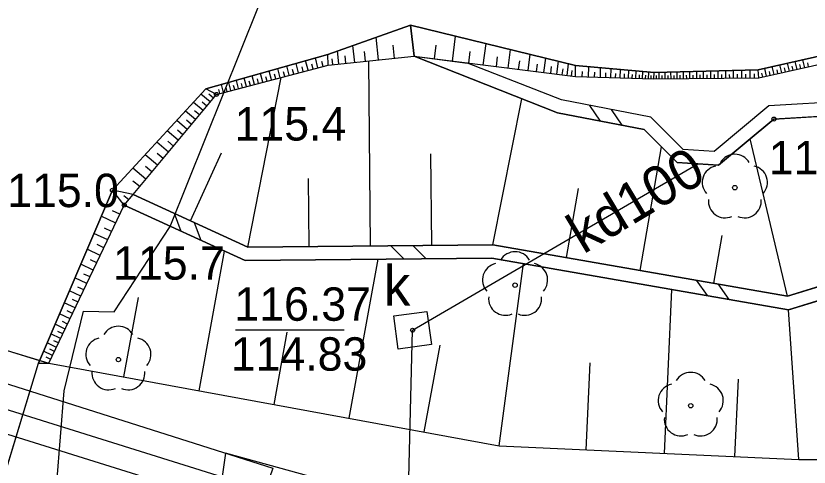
# Model space of a CAD drawing. Extents: x 6434771 to 6436222, y 5663454 to 5664782.
# Drawn here: x 6434937.89 to 6434955.71, y 5663984.07 to 5663994.2 of the extents above; entities that cross this region are included whole.
import ezdxf

# ---------------------------------------------------------------- set-up
doc = ezdxf.new("R2010")
doc.units = 0
for name, color, linetype in [('Warstwa 1', 7, 'Continuous'), ('Warstwa 10', 7, 'Continuous'), ('Warstwa 11', 7, 'Continuous'), ('Warstwa 12', 7, 'Continuous'), ('Warstwa 13', 7, 'Continuous'), ('Warstwa 14', 7, 'Continuous'), ('Warstwa 15', 7, 'Continuous'), ('Warstwa 2', 7, 'Continuous'), ('Warstwa 20', 7, 'Continuous'), ('Warstwa 21', 7, 'Continuous'), ('Warstwa 4', 7, 'Continuous'), ('Warstwa 5', 7, 'Continuous'), ('Warstwa 51', 7, 'Continuous'), ('Warstwa 6', 7, 'Continuous'), ('Warstwa 7', 7, 'Continuous'), ('Warstwa 8', 7, 'Continuous'), ('Warstwa 9', 7, 'Continuous')]:
    doc.layers.add(name, color=color, linetype=linetype)

msp = doc.modelspace()

# ---------------------------------------------------------------- linework, layer by layer
at = {"layer": 'Warstwa 1'}
for p, q in [((6434941.36, 5663989.47), (6434943.345, 5663994.407)), ((6434940.1, 5663987.556), (6434941.36, 5663989.47)), ((6434938.979, 5663985.779), (6434939.413, 5663987.565)), ((6434939.413, 5663987.565), (6434940.1, 5663987.556)), ((6434938.816, 5663983.714), (6434938.979, 5663985.779))]:
    msp.add_line(p, q, dxfattribs=at)
at = {"layer": 'Warstwa 10'}
for p, q in [((6434944.907, 5663993.094), (6434946.84, 5663993.291)), ((6434946.84, 5663993.291), (6434950.064, 5663992.022)), ((6434945.86, 5663989.034), (6434945.819, 5663993.187)), ((6434942.399, 5663992.435), (6434944.907, 5663993.094)), ((6434943.107, 5663989.007), (6434943.852, 5663992.817)), ((6434940.527, 5663990.188), (6434942.399, 5663992.435)), ((6434940.527, 5663990.188), (6434942.399, 5663992.435)), ((6434948.61, 5663989.06), (6434949.26, 5663992.339)), ((6434954.923, 5663991.883), (6434958.606, 5663992.098)), ((6434950.064, 5663992.022), (6434952.01, 5663991.648)), ((6434953.681, 5663990.848), (6434954.923, 5663991.883)), ((6434952.01, 5663991.648), (6434952.751, 5663990.909)), ((6434955.232, 5663987.907), (6434954.388, 5663991.437)), ((6434951.919, 5663988.484), (6434952.401, 5663991.257)), ((6434941.816, 5663989.598), (6434942.515, 5663991.123)), ((6434947.235, 5663989.047), (6434947.215, 5663991.099)), ((6434952.751, 5663990.909), (6434953.681, 5663990.848)), ((6434944.485, 5663989.02), (6434944.47, 5663990.545)), ((6434950.264, 5663988.772), (6434950.535, 5663990.326)), ((6434940.527, 5663990.188), (6434943.107, 5663989.007)), ((6434938.635, 5663986.4), (6434940.328, 5663989.95)), ((6434940.328, 5663989.95), (6434943.044, 5663988.707)), ((6434955.232, 5663987.907), (6434960.02, 5663989.386)), ((6434953.575, 5663988.196), (6434953.762, 5663989.268)), ((6434943.107, 5663989.007), (6434948.61, 5663989.06)), ((6434948.61, 5663989.06), (6434955.232, 5663987.907)), ((6434955.251, 5663987.599), (6434960.14, 5663989.109)), ((6434942.008, 5663985.782), (6434942.582, 5663988.918)), ((6434943.044, 5663988.707), (6434948.585, 5663988.76)), ((6434945.381, 5663985.165), (6434946.034, 5663988.735)), ((6434948.585, 5663988.76), (6434955.251, 5663987.599)), ((6434948.754, 5663984.547), (6434949.294, 5663988.636)), ((6434952.462, 5663984.375), (6434952.633, 5663988.054)), ((6434940.322, 5663986.092), (6434940.648, 5663987.873)), ((6434955.481, 5663984.236), (6434955.251, 5663987.599)), ((6434943.695, 5663985.474), (6434943.991, 5663987.096)), ((6434947.066, 5663984.856), (6434947.423, 5663986.804)), ((6434938.635, 5663986.4), (6434948.754, 5663984.547)), ((6434950.704, 5663984.457), (6434950.795, 5663986.408)), ((6434954.049, 5663984.302), (6434954.129, 5663986.041)), ((6434948.754, 5663984.547), (6434955.481, 5663984.236)), ((6434955.481, 5663984.236), (6434959.951, 5663984.231))]:
    msp.add_line(p, q, dxfattribs=at)
at = {"layer": 'Warstwa 11'}
msp.add_lwpolyline([(6434937.739, 5663982.956), (6434937.687, 5663984.052), (6434938.398, 5663986.404), (6434940.062, 5663990.283), (6434942.16, 5663992.558), (6434944.9, 5663993.335), (6434946.758, 5663993.992), (6434950.467, 5663993.087), (6434952.236, 5663992.925), (6434954.567, 5663992.987), (6434957.766, 5663993.708), (6434958.651, 5663992.498), (6434959.775, 5663992.774), (6434959.587, 5663994.626), (6434961.932, 5663995.818), (6434964.397, 5663998.698), (6434966.084, 5664001.768), (6434966.756, 5664003.6), (6434966.415, 5664007.644)], dxfattribs=at)
for centre in [(6434954.045, 5663990.343), (6434949.108, 5663988.153), (6434940.196, 5663986.481), (6434953.055, 5663985.445)]:
    msp.add_circle(centre, 0.05, dxfattribs=at)
for centre, start, end in [((6434954.045, 5663990.718), 30.1471, 149.8529), ((6434953.688, 5663990.459), 102.1471, 221.8529), ((6434954.402, 5663990.459), 318.1471, 77.8529), ((6434953.825, 5663990.04), 174.1471, 293.8529), ((6434954.265, 5663990.04), 246.1471, 5.8529), ((6434949.108, 5663988.528), 30.1471, 149.8529), ((6434948.751, 5663988.269), 102.1471, 221.8529), ((6434949.465, 5663988.269), 318.1471, 77.8529), ((6434948.888, 5663987.85), 174.1471, 293.8529), ((6434949.328, 5663987.85), 246.1471, 5.8529), ((6434940.196, 5663986.856), 30.1471, 149.8529), ((6434939.839, 5663986.597), 102.1471, 221.8529), ((6434940.553, 5663986.597), 318.1471, 77.8529), ((6434939.976, 5663986.178), 174.1471, 293.8529), ((6434940.416, 5663986.178), 246.1471, 5.8529), ((6434953.055, 5663985.82), 30.1471, 149.8529), ((6434952.698, 5663985.561), 102.1471, 221.8529), ((6434953.412, 5663985.561), 318.1471, 77.8529), ((6434952.835, 5663985.142), 174.1471, 293.8529), ((6434953.275, 5663985.142), 246.1471, 5.8529)]:
    msp.add_arc(centre, 0.375, start, end, dxfattribs=at)
at = {"layer": 'Warstwa 12'}
msp.add_lwpolyline([(6434929.126, 5663988.039), (6434942.526, 5663983.849), (6434943.387, 5663983.296), (6434942.646, 5663982.65), (6434941.907, 5663980.497)], dxfattribs=at)
at = {"layer": 'Warstwa 13'}
for centre in [(6434942.399, 5663992.435), (6434954.923, 5663991.883), (6434940.062, 5663990.283), (6434940.328, 5663989.95)]:
    msp.add_circle(centre, 0.045, dxfattribs=at)
at = {"layer": 'Warstwa 14'}
msp.add_line((6434942.828, 5663987.152), (6434945.269, 5663987.152), dxfattribs=at)
msp.add_circle((6434946.805, 5663987.141), 0.045, dxfattribs=at)
at = {"layer": 'Warstwa 15'}
msp.add_lwpolyline([(6434942.372, 5663982.755), (6434943.994, 5663982.135), (6434944.505, 5663983.859), (6434942.601, 5663984.382)], close=True, dxfattribs=at)
at = {"layer": 'Warstwa 2'}
for points in [[(6434938.635, 5663986.4), (6434948.754, 5663984.547), (6434955.481, 5663984.236), (6434959.951, 5663984.231), (6434964.407, 5663984.717), (6434968.731, 5663985.805), (6434972.687, 5663987.947), (6434975.856, 5663991.119), (6434979.564, 5663996.714), (6434981.354, 5664000.823), (6434983.144, 5664004.931), (6434980.889, 5664013.589), (6434972.903, 5664019.801), (6434964.917, 5664026.013)], [(6434920.236, 5664004.847), (6434921.818, 5663995.035), (6434925.293, 5663990.452), (6434938.635, 5663986.4)]]:
    msp.add_lwpolyline(points, dxfattribs=at)
at = {"layer": 'Warstwa 20'}
for p, q in [((6434940.527, 5663990.188), (6434943.107, 5663989.007)), ((6434955.232, 5663987.907), (6434960.02, 5663989.386)), ((6434943.107, 5663989.007), (6434948.61, 5663989.06)), ((6434948.61, 5663989.06), (6434955.232, 5663987.907)), ((6434938.635, 5663986.4), (6434948.754, 5663984.547)), ((6434948.754, 5663984.547), (6434955.481, 5663984.236)), ((6434955.481, 5663984.236), (6434959.951, 5663984.231))]:
    msp.add_line(p, q, dxfattribs=at)
msp.add_lwpolyline([(6434938.635, 5663986.4), (6434940.328, 5663989.95), (6434940.527, 5663990.188), (6434942.399, 5663992.435), (6434944.907, 5663993.094), (6434946.84, 5663993.291), (6434950.464, 5663992.837), (6434952.224, 5663992.786), (6434954.584, 5663992.807), (6434957.563, 5663993.471)], dxfattribs=at)
at = {"layer": 'Warstwa 21'}
for p, q in [((6434944.907, 5663993.094), (6434946.84, 5663993.291)), ((6434946.84, 5663993.291), (6434950.064, 5663992.022)), ((6434942.399, 5663992.435), (6434944.907, 5663993.094)), ((6434940.527, 5663990.188), (6434942.399, 5663992.435)), ((6434954.923, 5663991.883), (6434958.606, 5663992.098)), ((6434950.064, 5663992.022), (6434952.01, 5663991.648)), ((6434953.681, 5663990.848), (6434954.923, 5663991.883)), ((6434952.01, 5663991.648), (6434952.751, 5663990.909)), ((6434952.751, 5663990.909), (6434953.681, 5663990.848)), ((6434940.328, 5663989.95), (6434943.044, 5663988.707)), ((6434955.251, 5663987.599), (6434960.14, 5663989.109)), ((6434943.044, 5663988.707), (6434948.585, 5663988.76)), ((6434948.585, 5663988.76), (6434955.251, 5663987.599))]:
    msp.add_line(p, q, dxfattribs=at)
msp.add_lwpolyline([(6434938.398, 5663986.404), (6434940.062, 5663990.283), (6434942.16, 5663992.558), (6434944.9, 5663993.335), (6434946.758, 5663993.992), (6434950.467, 5663993.087), (6434952.236, 5663992.925), (6434954.567, 5663992.987), (6434957.766, 5663993.708)], dxfattribs=at)
at = {"layer": 'Warstwa 4'}
msp.add_lwpolyline([(6434946.483, 5663986.719), (6434946.383, 5663987.463), (6434947.127, 5663987.563), (6434947.227, 5663986.819)], close=True, dxfattribs=at)
at = {"layer": 'Warstwa 51'}
for p, q in [((6434951.026, 5663991.837), (6434950.789, 5663992.188)), ((6434951.512, 5663991.744), (6434951.275, 5663992.095)), ((6434941.45, 5663989.766), (6434941.598, 5663989.368)), ((6434941.9, 5663989.56), (6434942.048, 5663989.163)), ((6434946.315, 5663989.038), (6434946.618, 5663988.74)), ((6434946.81, 5663989.043), (6434947.114, 5663988.745)), ((6434953.18, 5663988.264), (6434953.424, 5663987.917)), ((6434953.667, 5663988.179), (6434953.912, 5663987.832))]:
    msp.add_line(p, q, dxfattribs=at)
for points in [[(6434958.606, 5663992.098), (6434954.923, 5663991.883), (6434953.681, 5663990.848), (6434952.751, 5663990.909), (6434952.01, 5663991.648), (6434950.064, 5663992.022), (6434946.84, 5663993.291), (6434948.039, 5663993.14)], [(6434958.606, 5663992.098), (6434958.388, 5663992.386), (6434954.807, 5663992.176), (6434953.58, 5663991.155), (6434952.884, 5663991.202), (6434952.157, 5663991.925), (6434950.148, 5663992.311), (6434948.039, 5663993.14)], [(6434964.028, 5663991.702), (6434960.02, 5663989.386), (6434955.232, 5663987.907), (6434948.61, 5663989.06), (6434943.107, 5663989.007), (6434940.527, 5663990.188)], [(6434964.229, 5663991.48), (6434960.14, 5663989.109), (6434955.251, 5663987.599), (6434948.585, 5663988.76), (6434943.044, 5663988.707), (6434940.328, 5663989.95), (6434940.527, 5663990.188)]]:
    msp.add_lwpolyline(points, dxfattribs=at)
at = {"layer": 'Warstwa 6'}
msp.add_circle((6434946.805, 5663987.141), 0.045, dxfattribs=at)
at = {"layer": 'Warstwa 7'}
msp.add_lwpolyline([(6434946.687, 5663982.312), (6434946.805, 5663987.141), (6434953.216, 5663990.878)], dxfattribs=at)
at = {"layer": 'Warstwa 8'}
for points in [[(6434926.834, 5663989.391), (6434930.863, 5663988.105), (6434943.667, 5663984.044), (6434942.349, 5663980.236)], [(6434941.469, 5663980.755), (6434942.308, 5663983.359), (6434931.408, 5663986.765), (6434931.141, 5663986.85)]]:
    msp.add_lwpolyline(points, dxfattribs=at)
at = {"layer": 'Warstwa 9'}
for p, q in [((6434946.758, 5663993.992), (6434946.84, 5663993.291)), ((6434946.84, 5663993.291), (6434946.758, 5663993.992)), ((6434946.04, 5663993.21), (6434945.989, 5663993.719)), ((6434947.702, 5663993.182), (6434947.773, 5663993.745)), ((6434945.505, 5663993.155), (6434945.466, 5663993.535)), ((6434946.4, 5663993.246), (6434946.37, 5663993.545)), ((6434947.295, 5663993.234), (6434947.333, 5663993.538)), ((6434948.395, 5663993.096), (6434948.455, 5663993.577)), ((6434944.907, 5663993.094), (6434944.9, 5663993.335)), ((6434945.146, 5663993.119), (6434945.117, 5663993.411)), ((6434945.308, 5663993.136), (6434945.291, 5663993.301)), ((6434945.746, 5663993.179), (6434945.724, 5663993.399)), ((6434948.068, 5663993.137), (6434948.1, 5663993.397)), ((6434948.689, 5663993.06), (6434948.717, 5663993.283)), ((6434948.953, 5663993.026), (6434949.005, 5663993.444)), ((6434949.399, 5663992.97), (6434949.444, 5663993.336)), ((6434944.244, 5663992.919), (6434944.187, 5663993.132)), ((6434944.459, 5663992.977), (6434944.401, 5663993.194)), ((6434944.569, 5663993.006), (6434944.54, 5663993.115)), ((6434944.68, 5663993.035), (6434944.622, 5663993.256)), ((6434944.793, 5663993.065), (6434944.764, 5663993.176)), ((6434945.014, 5663993.105), (6434945.001, 5663993.235)), ((6434949.188, 5663992.996), (6434949.213, 5663993.192)), ((6434949.589, 5663992.947), (6434949.61, 5663993.118)), ((6434949.758, 5663992.926), (6434949.799, 5663993.25)), ((6434950.047, 5663992.889), (6434950.084, 5663993.181)), ((6434950.279, 5663992.86), (6434950.312, 5663993.125)), ((6434955.27, 5663992.96), (6434955.23, 5663993.137)), ((6434955.443, 5663992.999), (6434955.403, 5663993.176)), ((6434955.529, 5663993.018), (6434955.509, 5663993.107)), ((6434955.616, 5663993.036), (6434955.576, 5663993.215)), ((6434955.703, 5663993.056), (6434955.683, 5663993.146)), ((6434943.634, 5663992.76), (6434943.581, 5663992.96)), ((6434943.831, 5663992.811), (6434943.778, 5663993.016)), ((6434943.932, 5663992.838), (6434943.905, 5663992.942)), ((6434944.034, 5663992.865), (6434943.98, 5663993.074)), ((6434944.138, 5663992.893), (6434944.111, 5663992.998)), ((6434944.35, 5663992.948), (6434944.322, 5663993.055)), ((6434949.91, 5663992.907), (6434949.929, 5663993.059)), ((6434950.169, 5663992.874), (6434950.186, 5663993.012)), ((6434950.377, 5663992.848), (6434950.392, 5663992.975)), ((6434950.464, 5663992.837), (6434950.467, 5663993.087)), ((6434950.617, 5663992.832), (6434950.621, 5663992.952)), ((6434950.76, 5663992.828), (6434950.767, 5663993.059)), ((6434950.896, 5663992.825), (6434950.9, 5663992.936)), ((6434951.024, 5663992.82), (6434951.031, 5663993.035)), ((6434951.145, 5663992.817), (6434951.148, 5663992.921)), ((6434951.259, 5663992.813), (6434951.265, 5663993.014)), ((6434951.469, 5663992.808), (6434951.474, 5663992.995)), ((6434951.656, 5663992.802), (6434951.661, 5663992.977)), ((6434951.823, 5663992.797), (6434951.828, 5663992.962)), ((6434951.972, 5663992.793), (6434951.977, 5663992.95)), ((6434952.105, 5663992.789), (6434952.11, 5663992.937)), ((6434952.224, 5663992.786), (6434952.236, 5663992.925)), ((6434952.349, 5663992.787), (6434952.348, 5663992.928)), ((6434952.479, 5663992.788), (6434952.478, 5663992.932)), ((6434952.612, 5663992.789), (6434952.611, 5663992.935)), ((6434952.749, 5663992.79), (6434952.748, 5663992.939)), ((6434952.891, 5663992.792), (6434952.89, 5663992.943)), ((6434953.038, 5663992.793), (6434953.037, 5663992.947)), ((6434953.189, 5663992.794), (6434953.188, 5663992.951)), ((6434953.345, 5663992.796), (6434953.344, 5663992.955)), ((6434953.505, 5663992.797), (6434953.504, 5663992.959)), ((6434953.671, 5663992.799), (6434953.67, 5663992.963)), ((6434953.842, 5663992.8), (6434953.84, 5663992.968)), ((6434954.019, 5663992.802), (6434954.017, 5663992.973)), ((6434954.201, 5663992.804), (6434954.199, 5663992.978)), ((6434954.389, 5663992.805), (6434954.388, 5663992.982)), ((6434954.584, 5663992.807), (6434954.567, 5663992.987)), ((6434954.756, 5663992.845), (6434954.717, 5663993.021)), ((6434954.841, 5663992.864), (6434954.821, 5663992.952)), ((6434954.926, 5663992.883), (6434954.887, 5663993.059)), ((6434955.013, 5663992.903), (6434954.993, 5663992.991)), ((6434955.098, 5663992.922), (6434955.059, 5663993.098)), ((6434955.184, 5663992.941), (6434955.164, 5663993.029)), ((6434955.357, 5663992.979), (6434955.337, 5663993.068)), ((6434942.896, 5663992.566), (6434942.848, 5663992.752)), ((6434943.073, 5663992.612), (6434943.023, 5663992.802)), ((6434943.255, 5663992.659), (6434943.204, 5663992.853)), ((6434943.347, 5663992.684), (6434943.321, 5663992.782)), ((6434943.441, 5663992.709), (6434943.39, 5663992.906)), ((6434943.536, 5663992.734), (6434943.511, 5663992.833)), ((6434943.731, 5663992.786), (6434943.704, 5663992.887)), ((6434951.367, 5663992.811), (6434951.37, 5663992.907)), ((6434951.565, 5663992.805), (6434951.568, 5663992.896)), ((6434951.742, 5663992.799), (6434951.744, 5663992.884)), ((6434951.9, 5663992.796), (6434951.902, 5663992.876)), ((6434952.041, 5663992.791), (6434952.043, 5663992.867)), ((6434952.166, 5663992.787), (6434952.168, 5663992.859)), ((6434952.286, 5663992.786), (6434952.286, 5663992.857)), ((6434952.414, 5663992.787), (6434952.413, 5663992.858)), ((6434952.545, 5663992.789), (6434952.544, 5663992.861)), ((6434952.68, 5663992.79), (6434952.68, 5663992.863)), ((6434952.82, 5663992.791), (6434952.819, 5663992.866)), ((6434952.964, 5663992.793), (6434952.963, 5663992.869)), ((6434953.113, 5663992.794), (6434953.112, 5663992.871)), ((6434953.266, 5663992.795), (6434953.265, 5663992.874)), ((6434953.424, 5663992.796), (6434953.423, 5663992.877)), ((6434953.588, 5663992.798), (6434953.587, 5663992.88)), ((6434953.756, 5663992.799), (6434953.755, 5663992.883)), ((6434953.93, 5663992.801), (6434953.929, 5663992.886)), ((6434954.109, 5663992.803), (6434954.108, 5663992.889)), ((6434954.295, 5663992.804), (6434954.294, 5663992.892)), ((6434954.485, 5663992.806), (6434954.484, 5663992.895)), ((6434954.671, 5663992.826), (6434954.651, 5663992.914)), ((6434942.557, 5663992.477), (6434942.509, 5663992.656)), ((6434942.641, 5663992.499), (6434942.617, 5663992.589)), ((6434942.725, 5663992.521), (6434942.677, 5663992.704)), ((6434942.81, 5663992.543), (6434942.785, 5663992.635)), ((6434942.984, 5663992.589), (6434942.959, 5663992.683)), ((6434943.163, 5663992.636), (6434943.137, 5663992.732)), ((6434942.258, 5663992.266), (6434942.05, 5663992.438)), ((6434942.399, 5663992.435), (6434942.16, 5663992.558)), ((6434942.331, 5663992.354), (6434942.23, 5663992.438)), ((6434942.476, 5663992.455), (6434942.452, 5663992.544)), ((6434942.101, 5663992.077), (6434941.885, 5663992.258)), ((6434942.182, 5663992.173), (6434942.075, 5663992.262)), ((6434941.931, 5663991.872), (6434941.703, 5663992.062)), ((6434942.018, 5663991.977), (6434941.907, 5663992.07)), ((6434941.84, 5663991.764), (6434941.723, 5663991.861)), ((6434941.744, 5663991.65), (6434941.506, 5663991.849)), ((6434941.541, 5663991.406), (6434941.291, 5663991.615)), ((6434941.646, 5663991.53), (6434941.523, 5663991.632)), ((6434941.32, 5663991.14), (6434941.056, 5663991.36)), ((6434941.434, 5663991.275), (6434941.305, 5663991.383)), ((6434941.078, 5663990.85), (6434940.799, 5663991.082)), ((6434941.202, 5663990.998), (6434941.067, 5663991.111)), ((6434940.95, 5663990.695), (6434940.806, 5663990.815)), ((6434940.815, 5663990.533), (6434940.52, 5663990.779)), ((6434940.675, 5663990.365), (6434940.522, 5663990.491)), ((6434925.787, 5663990.299), (6434938.424, 5663986.464)), ((6434940.527, 5663990.188), (6434940.062, 5663990.283)), ((6434940.328, 5663989.95), (6434940.062, 5663990.283)), ((6434940.427, 5663990.069), (6434940.316, 5663990.161)), ((6434940.231, 5663989.745), (6434940.065, 5663989.824)), ((6434940.136, 5663989.546), (6434939.812, 5663989.7)), ((6434940.044, 5663989.354), (6434939.886, 5663989.429)), ((6434939.956, 5663989.169), (6434939.648, 5663989.316)), ((6434939.871, 5663988.99), (6434939.721, 5663989.062)), ((6434939.789, 5663988.818), (6434939.494, 5663988.959)), ((6434939.71, 5663988.652), (6434939.566, 5663988.721)), ((6434939.633, 5663988.491), (6434939.351, 5663988.626)), ((6434939.488, 5663988.187), (6434939.219, 5663988.315)), ((6434939.559, 5663988.337), (6434939.422, 5663988.403)), ((6434939.353, 5663987.905), (6434939.095, 5663988.028)), ((6434939.419, 5663988.044), (6434939.287, 5663988.106)), ((6434939.227, 5663987.641), (6434938.98, 5663987.759)), ((6434939.289, 5663987.77), (6434939.163, 5663987.831)), ((6434939.11, 5663987.395), (6434938.873, 5663987.509)), ((6434939.168, 5663987.516), (6434939.047, 5663987.573)), ((6434939.001, 5663987.167), (6434938.772, 5663987.276)), ((6434939.055, 5663987.279), (6434938.938, 5663987.335)), ((6434938.899, 5663986.954), (6434938.679, 5663987.059)), ((6434938.949, 5663987.058), (6434938.837, 5663987.112)), ((6434938.852, 5663986.854), (6434938.743, 5663986.905)), ((6434938.805, 5663986.756), (6434938.593, 5663986.857)), ((6434938.761, 5663986.663), (6434938.656, 5663986.712)), ((6434938.717, 5663986.572), (6434938.513, 5663986.67)), ((6434938.675, 5663986.485), (6434938.575, 5663986.533)), ((6434937.696, 5663984.081), (6434938.398, 5663986.404)), ((6434937.696, 5663984.081), (6434938.398, 5663986.404)), ((6434938.398, 5663986.404), (6434938.424, 5663986.464)), ((6434938.398, 5663986.404), (6434938.424, 5663986.464)), ((6434938.424, 5663986.464), (6434938.635, 5663986.4)), ((6434938.635, 5663986.4), (6434948.754, 5663984.547)), ((6434948.754, 5663984.547), (6434955.481, 5663984.236)), ((6434955.481, 5663984.236), (6434959.951, 5663984.231))]:
    msp.add_line(p, q, dxfattribs=at)
msp.add_lwpolyline([(6434938.635, 5663986.4), (6434940.328, 5663989.95), (6434940.527, 5663990.188), (6434942.399, 5663992.435), (6434944.907, 5663993.094), (6434946.84, 5663993.291), (6434950.464, 5663992.837), (6434952.224, 5663992.786), (6434954.584, 5663992.807), (6434957.563, 5663993.471), (6434957.766, 5663993.708), (6434954.567, 5663992.987), (6434952.236, 5663992.925), (6434950.467, 5663993.087), (6434946.758, 5663993.992), (6434944.9, 5663993.335), (6434942.16, 5663992.558), (6434940.062, 5663990.283), (6434938.398, 5663986.404)], close=True, dxfattribs=at)

# ---------------------------------------------------------------- texts
at = {"layer": 'Warstwa 13'}
for s, p in [('115.4', (6434942.807, 5663991.4)), ('115.5', (6434954.809, 5663990.643)), ('115.0', (6434937.698, 5663989.905)), ('115.7', (6434940.077, 5663988.276))]:
    msp.add_text(s, height=0.75, dxfattribs=at).set_placement(p)
at = {"layer": 'Warstwa 14'}
msp.add_text('114.83', height=0.75, dxfattribs=at).set_placement((6434942.721, 5663986.232))
at = {"layer": 'Warstwa 5'}
msp.add_text('k', height=0.9, dxfattribs=at).set_placement((6434946.154, 5663987.693))
at = {"layer": 'Warstwa 6'}
msp.add_text('116.37', height=0.75, dxfattribs=at).set_placement((6434942.803, 5663987.353))
at = {"layer": 'Warstwa 7'}
msp.add_text('kd100', height=0.9, rotation=30.9397, dxfattribs=at).set_placement((6434950.639, 5663988.837))

doc.saveas('drawing.dxf')
